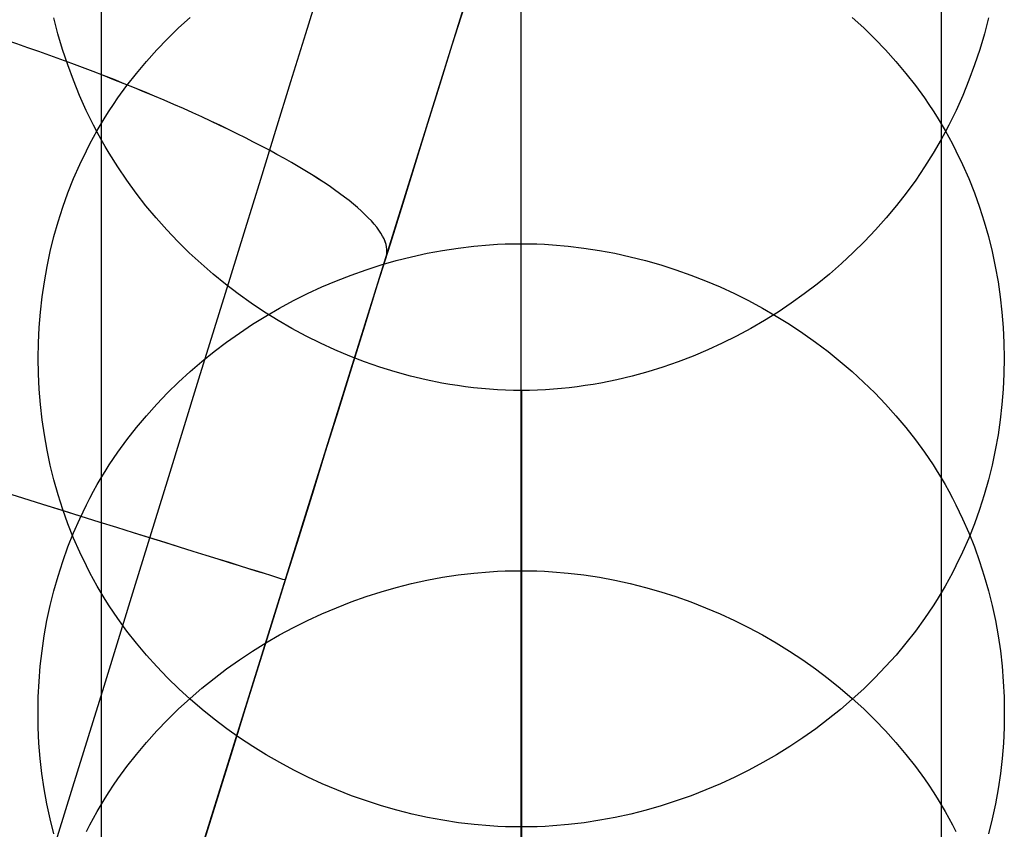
# Model space of a CAD drawing. Extents: x -383 to 1849, y -1185 to -529.
# Tile 433 of 656: x 163 to 194, y -634 to -609. Entities that reach past the tile are written whole.
import ezdxf

# ---------------------------------------------------------------- set-up
doc = ezdxf.new("R2010")
doc.units = 0
doc.layers.add('PREDEFINITO', color=7, linetype='CONTINUOUS')

msp = doc.modelspace()

# ---------------------------------------------------------------- linework, layer by layer
at = {"layer": 'PREDEFINITO'}
for p, q in [((155.278, -678.113, 664), (187.432, -574.959, 664)), ((178.642, -589.612), (178.64, -681.505, 343.803)), ((165.662, -597.37), (165.659, -688.823, 342.157)), ((191.635, -597.37), (191.635, -688.817, 342.158)), ((164.325, -609.639), (164.196, -609.149)), ((168.055, -609.46, 57.03), (168.41, -609.135, 57.117)), ((188.883, -609.135, 57.117), (189.239, -609.46, 57.03)), ((193.102, -609.149), (192.973, -609.639)), ((167.711, -609.796, 56.94), (168.055, -609.46, 57.03)), ((189.239, -609.46, 57.03), (189.583, -609.796, 56.94)), ((164.469, -610.124), (164.325, -609.639)), ((167.379, -610.143, 56.847), (167.711, -609.796, 56.94)), ((189.583, -609.796, 56.94), (189.916, -610.143, 56.847)), ((192.973, -609.639), (192.829, -610.124)), ((164.629, -610.605), (164.469, -610.124)), ((167.059, -610.5, 56.752), (167.379, -610.143, 56.847)), ((189.916, -610.143, 56.847), (190.236, -610.5, 56.752)), ((192.829, -610.124), (192.669, -610.605)), ((164.804, -611.08), (164.629, -610.605)), ((166.752, -610.866, 56.654), (167.059, -610.5, 56.752)), ((190.236, -610.5, 56.752), (190.544, -610.866, 56.654)), ((192.669, -610.605), (192.494, -611.08)), ((166.459, -611.242, 56.553), (166.752, -610.866, 56.654)), ((190.544, -610.866, 56.654), (190.838, -611.242, 56.553)), ((164.995, -611.548), (164.804, -611.08)), ((166.179, -611.628, 56.45), (166.459, -611.242, 56.553)), ((190.838, -611.242, 56.553), (191.118, -611.628, 56.45)), ((192.494, -611.08), (192.303, -611.548)), ((165.202, -612.01), (164.995, -611.548)), ((166.044, -611.824, 56.397), (166.179, -611.628, 56.45)), ((191.118, -611.628, 56.45), (191.253, -611.824, 56.397)), ((192.303, -611.548), (192.097, -612.01)), ((165.913, -612.022, 56.344), (166.044, -611.824, 56.397)), ((191.253, -611.824, 56.397), (191.384, -612.022, 56.344)), ((165.424, -612.464), (165.202, -612.01)), ((165.662, -612.426, 56.236), (165.786, -612.223, 56.29)), ((165.786, -612.223, 56.29), (165.913, -612.022, 56.344)), ((191.384, -612.022, 56.344), (191.511, -612.223, 56.29)), ((191.511, -612.223, 56.29), (191.635, -612.426, 56.236)), ((192.097, -612.01), (191.874, -612.464)), ((165.542, -612.688), (165.424, -612.464)), ((165.543, -612.631, 56.181), (165.662, -612.426, 56.236)), ((191.635, -612.426, 56.236), (191.755, -612.631, 56.181)), ((191.874, -612.464), (191.757, -612.688)), ((165.314, -613.046, 56.07), (165.427, -612.838, 56.126)), ((165.427, -612.838, 56.126), (165.543, -612.631, 56.181)), ((165.663, -612.91), (165.542, -612.688)), ((191.757, -612.688), (191.636, -612.91)), ((191.755, -612.631, 56.181), (191.871, -612.838, 56.126)), ((191.871, -612.838, 56.126), (191.983, -613.046, 56.07)), ((165.206, -613.257, 56.013), (165.314, -613.046, 56.07)), ((165.663, -612.91), (165.659, -703.456, 338.857)), ((165.785, -613.125), (165.663, -612.91)), ((165.911, -613.338), (165.785, -613.125)), ((191.636, -612.91), (191.388, -613.338)), ((191.636, -612.91), (191.639, -703.456, 338.857)), ((191.983, -613.046, 56.07), (192.092, -613.257, 56.013)), ((165.001, -613.685, 55.899), (165.206, -613.257, 56.013)), ((166.175, -613.757), (165.911, -613.338)), ((191.388, -613.338), (191.125, -613.757)), ((192.092, -613.257, 56.013), (192.297, -613.685, 55.899)), ((164.811, -614.119, 55.783), (165.001, -613.685, 55.899)), ((166.452, -614.167), (166.175, -613.757)), ((191.125, -613.757), (190.848, -614.166)), ((192.297, -613.685, 55.899), (192.488, -614.119, 55.783)), ((164.636, -614.559, 55.665), (164.811, -614.119, 55.783)), ((166.743, -614.567), (166.452, -614.167)), ((190.848, -614.166), (190.558, -614.566)), ((192.488, -614.119, 55.783), (192.663, -614.559, 55.665)), ((164.476, -615.006, 55.545), (164.636, -614.559, 55.665)), ((167.047, -614.957), (166.743, -614.567)), ((190.558, -614.566), (190.254, -614.956)), ((192.663, -614.559, 55.665), (192.822, -615.006, 55.545)), ((167.364, -615.336), (167.047, -614.957)), ((190.254, -614.956), (189.937, -615.336)), ((164.331, -615.458, 55.424), (164.476, -615.006, 55.545)), ((192.822, -615.006, 55.545), (192.967, -615.458, 55.424)), ((164.202, -615.914, 55.302), (164.331, -615.458, 55.424)), ((167.694, -615.706), (167.364, -615.336)), ((189.937, -615.336), (189.609, -615.705)), ((192.967, -615.458, 55.424), (193.096, -615.914, 55.302)), ((168.035, -616.064), (167.694, -615.706)), ((189.609, -615.705), (189.268, -616.063)), ((164.088, -616.375, 55.179), (164.202, -615.914, 55.302)), ((168.387, -616.411), (168.035, -616.064)), ((177.183, -616.208, 99.043), (177.669, -616.167, 99.054)), ((177.669, -616.167, 99.054), (177.912, -616.152, 99.058)), ((177.912, -616.152, 99.058), (178.155, -616.142, 99.061)), ((178.155, -616.142, 99.061), (178.398, -616.135, 99.062)), ((178.398, -616.135, 99.062), (178.642, -616.133, 99.063)), ((178.642, -616.133, 99.063), (178.885, -616.135, 99.062)), ((178.885, -616.135, 99.062), (179.129, -616.142, 99.061)), ((179.129, -616.142, 99.061), (179.372, -616.152, 99.058)), ((179.372, -616.152, 99.058), (179.615, -616.167, 99.054)), ((179.615, -616.167, 99.054), (180.1, -616.208, 99.043)), ((189.268, -616.063), (188.916, -616.41)), ((193.096, -615.914, 55.302), (193.211, -616.375, 55.179)), ((163.989, -616.84, 55.054), (164.088, -616.375, 55.179)), ((168.75, -616.747), (168.387, -616.411)), ((175.261, -616.534, 98.957), (175.738, -616.429, 98.985)), ((175.738, -616.429, 98.985), (176.218, -616.34, 99.008)), ((176.218, -616.34, 99.008), (176.699, -616.266, 99.028)), ((176.699, -616.266, 99.028), (177.183, -616.208, 99.043)), ((180.1, -616.208, 99.043), (180.585, -616.266, 99.028)), ((180.585, -616.266, 99.028), (181.067, -616.34, 99.008)), ((181.067, -616.34, 99.008), (181.547, -616.429, 98.985)), ((181.547, -616.429, 98.985), (182.024, -616.534, 98.957)), ((188.916, -616.41), (188.553, -616.746)), ((193.211, -616.375, 55.179), (193.309, -616.84, 55.054)), ((169.124, -617.071), (168.75, -616.747)), ((173.853, -616.938, 98.851), (174.318, -616.788, 98.89)), ((174.318, -616.788, 98.89), (174.788, -616.654, 98.926)), ((174.788, -616.654, 98.926), (175.261, -616.534, 98.957)), ((182.024, -616.534, 98.957), (182.497, -616.654, 98.926)), ((182.497, -616.654, 98.926), (182.967, -616.788, 98.89)), ((182.967, -616.788, 98.89), (183.433, -616.938, 98.851)), ((188.553, -616.746), (188.18, -617.07)), ((163.905, -617.308, 54.929), (163.989, -616.84, 55.054)), ((169.508, -617.383), (169.124, -617.071)), ((172.938, -617.279, 98.76), (173.393, -617.101, 98.807)), ((173.393, -617.101, 98.807), (173.853, -616.938, 98.851)), ((183.433, -616.938, 98.851), (183.894, -617.101, 98.807)), ((183.894, -617.101, 98.807), (184.35, -617.279, 98.76)), ((188.18, -617.07), (187.797, -617.382)), ((193.309, -616.84, 55.054), (193.393, -617.308, 54.929)), ((163.837, -617.778, 54.803), (163.905, -617.308, 54.929)), ((169.901, -617.683), (169.508, -617.383)), ((172.488, -617.47, 98.71), (172.938, -617.279, 98.76)), ((184.35, -617.279, 98.76), (184.8, -617.47, 98.71)), ((187.797, -617.382), (187.404, -617.682)), ((193.393, -617.308, 54.929), (193.462, -617.778, 54.803)), ((170.304, -617.97), (169.901, -617.683)), ((171.608, -617.894, 98.598), (172.045, -617.675, 98.656)), ((172.045, -617.675, 98.656), (172.488, -617.47, 98.71)), ((184.8, -617.47, 98.71), (185.243, -617.675, 98.656)), ((185.243, -617.675, 98.656), (185.681, -617.894, 98.598)), ((187.404, -617.682), (187.002, -617.97)), ((163.783, -618.251, 54.676), (163.837, -617.778, 54.803)), ((170.715, -618.245), (170.304, -617.97)), ((171.178, -618.125, 98.537), (171.608, -617.894, 98.598)), ((185.681, -617.894, 98.598), (186.111, -618.125, 98.537)), ((187.002, -617.97), (186.591, -618.245)), ((193.462, -617.778, 54.803), (193.515, -618.251, 54.676)), ((163.745, -618.725, 54.549), (163.783, -618.251, 54.676)), ((171.135, -618.506), (170.715, -618.245)), ((170.757, -618.369, 98.472), (171.178, -618.125, 98.537)), ((186.111, -618.125, 98.537), (186.533, -618.369, 98.472)), ((186.591, -618.245), (186.172, -618.506)), ((193.515, -618.251, 54.676), (193.553, -618.725, 54.549)), ((169.937, -618.894, 98.333), (170.343, -618.625, 98.404)), ((170.343, -618.625, 98.404), (170.757, -618.369, 98.472)), ((171.562, -618.755), (171.135, -618.506)), ((186.172, -618.506), (185.745, -618.755)), ((186.533, -618.369, 98.472), (186.948, -618.625, 98.404)), ((186.948, -618.625, 98.404), (187.354, -618.894, 98.333)), ((163.723, -619.2, 54.422), (163.745, -618.725, 54.549)), ((169.541, -619.175, 98.259), (169.937, -618.894, 98.333)), ((171.998, -618.99), (171.562, -618.755)), ((185.745, -618.755), (185.31, -618.99)), ((187.354, -618.894, 98.333), (187.75, -619.175, 98.259)), ((193.553, -618.725, 54.549), (193.576, -619.2, 54.422)), ((163.715, -619.676, 54.295), (163.723, -619.2, 54.422)), ((169.154, -619.467, 98.181), (169.541, -619.175, 98.259)), ((172.441, -619.211), (171.998, -618.99)), ((172.891, -619.418), (172.441, -619.211)), ((184.867, -619.211), (184.418, -619.418)), ((185.31, -618.99), (184.867, -619.211)), ((187.75, -619.175, 98.259), (188.138, -619.467, 98.181)), ((193.576, -619.2, 54.422), (193.583, -619.676, 54.295)), ((168.778, -619.771, 98.101), (169.154, -619.467, 98.181)), ((173.347, -619.61), (172.891, -619.418)), ((184.418, -619.418), (183.962, -619.611)), ((188.138, -619.467, 98.181), (188.515, -619.771, 98.101)), ((163.722, -620.152, 54.167), (163.715, -619.676, 54.295)), ((168.411, -620.085, 98.017), (168.778, -619.771, 98.101)), ((173.809, -619.788), (173.347, -619.61)), ((174.276, -619.95), (173.809, -619.788)), ((183.5, -619.788), (183.033, -619.951)), ((183.962, -619.611), (183.5, -619.788)), ((188.515, -619.771, 98.101), (188.882, -620.085, 98.017)), ((193.583, -619.676, 54.295), (193.575, -620.152, 54.167)), ((163.745, -620.627, 54.04), (163.722, -620.152, 54.167)), ((168.056, -620.411, 97.931), (168.411, -620.085, 98.017)), ((174.749, -620.097), (174.276, -619.95)), ((175.226, -620.228), (174.749, -620.097)), ((182.561, -620.097), (182.084, -620.229)), ((183.033, -619.951), (182.561, -620.097)), ((188.882, -620.085, 98.017), (189.238, -620.411, 97.931)), ((193.575, -620.152, 54.167), (193.553, -620.627, 54.04)), ((167.712, -620.747, 97.842), (168.056, -620.411, 97.931)), ((175.708, -620.343), (175.226, -620.228)), ((176.194, -620.441), (175.708, -620.343)), ((176.438, -620.484), (176.194, -620.441)), ((181.117, -620.441), (180.873, -620.484)), ((181.602, -620.343), (181.117, -620.441)), ((182.084, -620.229), (181.602, -620.343)), ((189.238, -620.411, 97.931), (189.583, -620.747, 97.842)), ((163.783, -621.102, 53.913), (163.745, -620.627, 54.04)), ((167.38, -621.094, 97.75), (167.712, -620.747, 97.842)), ((176.682, -620.522), (176.438, -620.484)), ((176.928, -620.556), (176.682, -620.522)), ((177.173, -620.586), (176.928, -620.556)), ((177.42, -620.611), (177.173, -620.586)), ((177.667, -620.632), (177.42, -620.611)), ((177.914, -620.648), (177.667, -620.632)), ((178.161, -620.66), (177.914, -620.648)), ((178.409, -620.667), (178.161, -620.66)), ((178.656, -620.669), (178.409, -620.667)), ((178.904, -620.667), (178.656, -620.669)), ((178.656, -620.669), (178.658, -710.772, 337.203)), ((179.151, -620.66), (178.904, -620.667)), ((179.398, -620.648), (179.151, -620.66)), ((179.645, -620.632), (179.398, -620.648)), ((179.892, -620.611), (179.645, -620.632)), ((180.138, -620.586), (179.892, -620.611)), ((180.384, -620.556), (180.138, -620.586)), ((180.629, -620.522), (180.384, -620.556)), ((180.873, -620.484), (180.629, -620.522)), ((189.583, -620.747, 97.842), (189.915, -621.094, 97.75)), ((193.553, -620.627, 54.04), (193.515, -621.102, 53.913)), ((163.837, -621.574, 53.787), (163.783, -621.102, 53.913)), ((167.06, -621.451, 97.655), (167.38, -621.094, 97.75)), ((189.915, -621.094, 97.75), (190.236, -621.451, 97.655)), ((193.515, -621.102, 53.913), (193.461, -621.574, 53.787)), ((163.905, -622.045, 53.661), (163.837, -621.574, 53.787)), ((166.753, -621.817, 97.558), (167.06, -621.451, 97.655)), ((190.236, -621.451, 97.655), (190.543, -621.817, 97.558)), ((193.461, -621.574, 53.787), (193.393, -622.045, 53.661)), ((166.459, -622.193, 97.458), (166.753, -621.817, 97.558)), ((190.543, -621.817, 97.558), (190.837, -622.193, 97.458)), ((163.989, -622.513, 53.536), (163.905, -622.045, 53.661)), ((166.179, -622.579, 97.355), (166.459, -622.193, 97.458)), ((190.837, -622.193, 97.458), (191.118, -622.579, 97.355)), ((193.393, -622.045, 53.661), (193.309, -622.513, 53.536)), ((164.088, -622.977, 53.411), (163.989, -622.513, 53.536)), ((166.044, -622.775, 97.303), (166.179, -622.579, 97.355)), ((191.118, -622.579, 97.355), (191.252, -622.775, 97.303)), ((193.309, -622.513, 53.536), (193.21, -622.977, 53.411)), ((165.913, -622.973, 97.25), (166.044, -622.775, 97.303)), ((191.252, -622.775, 97.303), (191.384, -622.973, 97.25)), ((164.202, -623.438, 53.288), (164.088, -622.977, 53.411)), ((165.662, -623.376, 97.143), (165.786, -623.174, 97.197)), ((165.786, -623.174, 97.197), (165.913, -622.973, 97.25)), ((191.384, -622.973, 97.25), (191.511, -623.174, 97.197)), ((191.511, -623.174, 97.197), (191.635, -623.376, 97.143)), ((193.21, -622.977, 53.411), (193.096, -623.438, 53.288)), ((164.331, -623.895, 53.166), (164.202, -623.438, 53.288)), ((165.542, -623.581, 97.088), (165.662, -623.376, 97.143)), ((191.635, -623.376, 97.143), (191.755, -623.581, 97.088)), ((193.096, -623.438, 53.288), (192.967, -623.895, 53.166)), ((165.314, -623.997, 96.978), (165.426, -623.788, 97.033)), ((165.426, -623.788, 97.033), (165.542, -623.581, 97.088)), ((191.755, -623.581, 97.088), (191.871, -623.788, 97.033)), ((191.871, -623.788, 97.033), (191.984, -623.997, 96.978)), ((164.476, -624.347, 53.045), (164.331, -623.895, 53.166)), ((165.205, -624.208, 96.921), (165.314, -623.997, 96.978)), ((191.984, -623.997, 96.978), (192.092, -624.208, 96.921)), ((192.967, -623.895, 53.166), (192.822, -624.347, 53.045)), ((164.636, -624.793, 52.925), (164.476, -624.347, 53.045)), ((165, -624.635, 96.808), (165.205, -624.208, 96.921)), ((192.092, -624.208, 96.921), (192.298, -624.635, 96.808)), ((192.822, -624.347, 53.045), (192.662, -624.793, 52.925)), ((164.81, -625.069, 96.692), (165, -624.635, 96.808)), ((192.298, -624.635, 96.808), (192.489, -625.069, 96.692)), ((164.811, -625.234, 52.807), (164.636, -624.793, 52.925)), ((192.662, -624.793, 52.925), (192.487, -625.234, 52.807)), ((164.634, -625.509, 96.574), (164.81, -625.069, 96.692)), ((165.001, -625.668, 52.691), (164.811, -625.234, 52.807)), ((192.487, -625.234, 52.807), (192.297, -625.668, 52.691)), ((192.489, -625.069, 96.692), (192.664, -625.509, 96.574)), ((164.474, -625.955, 96.455), (164.634, -625.509, 96.574)), ((192.664, -625.509, 96.574), (192.824, -625.955, 96.455)), ((165.206, -626.095, 52.576), (165.001, -625.668, 52.691)), ((192.297, -625.668, 52.691), (192.092, -626.095, 52.576)), ((164.329, -626.407, 96.335), (164.474, -625.955, 96.455)), ((165.315, -626.306, 52.52), (165.206, -626.095, 52.576)), ((178.398, -626.244, 136.822), (178.642, -626.242, 136.823)), ((178.642, -626.242, 136.823), (178.885, -626.244, 136.822)), ((192.092, -626.095, 52.576), (191.983, -626.306, 52.52)), ((192.824, -625.955, 96.455), (192.969, -626.407, 96.335)), ((164.2, -626.863, 96.213), (164.329, -626.407, 96.335)), ((165.427, -626.515, 52.464), (165.315, -626.306, 52.52)), ((165.543, -626.722, 52.409), (165.427, -626.515, 52.464)), ((171.425, -626.312, 717.999), (171.425, -626.312, 610.001)), ((175.261, -626.642, 136.716), (175.737, -626.537, 136.744)), ((175.737, -626.537, 136.744), (176.217, -626.448, 136.768)), ((176.217, -626.448, 136.768), (176.699, -626.374, 136.787)), ((176.699, -626.374, 136.787), (177.183, -626.317, 136.803)), ((177.183, -626.317, 136.803), (177.668, -626.275, 136.814)), ((177.668, -626.275, 136.814), (177.912, -626.26, 136.818)), ((177.912, -626.26, 136.818), (178.155, -626.25, 136.82)), ((178.155, -626.25, 136.82), (178.398, -626.244, 136.822)), ((178.885, -626.244, 136.822), (179.129, -626.25, 136.82)), ((179.129, -626.25, 136.82), (179.372, -626.26, 136.818)), ((179.372, -626.26, 136.818), (179.615, -626.275, 136.814)), ((179.615, -626.275, 136.814), (180.101, -626.317, 136.803)), ((180.101, -626.317, 136.803), (180.585, -626.374, 136.787)), ((180.585, -626.374, 136.787), (181.067, -626.448, 136.768)), ((181.067, -626.448, 136.768), (181.547, -626.537, 136.744)), ((181.547, -626.537, 136.744), (182.024, -626.642, 136.716)), ((191.871, -626.515, 52.464), (191.755, -626.722, 52.409)), ((191.983, -626.306, 52.52), (191.871, -626.515, 52.464)), ((192.969, -626.407, 96.335), (193.098, -626.863, 96.213)), ((165.663, -626.927, 52.354), (165.543, -626.722, 52.409)), ((174.318, -626.896, 136.648), (174.787, -626.761, 136.684)), ((174.787, -626.761, 136.684), (175.261, -626.642, 136.716)), ((182.024, -626.642, 136.716), (182.498, -626.761, 136.684)), ((182.498, -626.761, 136.684), (182.968, -626.896, 136.648)), ((191.755, -626.722, 52.409), (191.635, -626.927, 52.354)), ((164.085, -627.323, 96.09), (164.2, -626.863, 96.213)), ((165.787, -627.13, 52.3), (165.663, -626.927, 52.354)), ((165.914, -627.33, 52.246), (165.787, -627.13, 52.3)), ((173.392, -627.208, 136.564), (173.852, -627.045, 136.608)), ((173.852, -627.045, 136.608), (174.318, -626.896, 136.648)), ((182.968, -626.896, 136.648), (183.434, -627.045, 136.608)), ((183.434, -627.045, 136.608), (183.895, -627.208, 136.564)), ((191.512, -627.13, 52.3), (191.385, -627.33, 52.246)), ((191.635, -626.927, 52.354), (191.512, -627.13, 52.3)), ((193.098, -626.863, 96.213), (193.213, -627.323, 96.09)), ((163.986, -627.787, 95.966), (164.085, -627.323, 96.09)), ((166.046, -627.529, 52.193), (165.914, -627.33, 52.246)), ((172.487, -627.577, 136.465), (172.937, -627.386, 136.516)), ((172.937, -627.386, 136.516), (173.392, -627.208, 136.564)), ((183.895, -627.208, 136.564), (184.35, -627.386, 136.516)), ((184.35, -627.386, 136.516), (184.8, -627.577, 136.465)), ((191.385, -627.33, 52.246), (191.254, -627.529, 52.193)), ((193.213, -627.323, 96.09), (193.312, -627.787, 95.966)), ((166.18, -627.725, 52.14), (166.046, -627.529, 52.193)), ((166.461, -628.11, 52.037), (166.18, -627.725, 52.14)), ((172.044, -627.782, 136.41), (172.487, -627.577, 136.465)), ((184.8, -627.577, 136.465), (185.244, -627.782, 136.41)), ((191.119, -627.725, 52.14), (190.839, -628.11, 52.037)), ((191.254, -627.529, 52.193), (191.119, -627.725, 52.14)), ((163.902, -628.255, 95.841), (163.986, -627.787, 95.966)), ((171.178, -628.231, 136.29), (171.607, -628, 136.352)), ((171.607, -628, 136.352), (172.044, -627.782, 136.41)), ((185.244, -627.782, 136.41), (185.682, -628, 136.352)), ((185.682, -628, 136.352), (186.112, -628.231, 136.29)), ((193.312, -627.787, 95.966), (193.396, -628.255, 95.841)), ((163.833, -628.725, 95.715), (163.902, -628.255, 95.841)), ((166.755, -628.486, 51.936), (166.461, -628.11, 52.037)), ((170.756, -628.474, 136.224), (171.178, -628.231, 136.29)), ((186.112, -628.231, 136.29), (186.534, -628.474, 136.224)), ((190.839, -628.11, 52.037), (190.546, -628.486, 51.936)), ((193.396, -628.255, 95.841), (193.465, -628.725, 95.715)), ((167.062, -628.853, 51.838), (166.755, -628.486, 51.936)), ((170.342, -628.731, 136.155), (170.756, -628.474, 136.224)), ((186.534, -628.474, 136.224), (186.949, -628.731, 136.155)), ((190.546, -628.486, 51.936), (190.239, -628.853, 51.838)), ((163.78, -629.197, 95.589), (163.833, -628.725, 95.715)), ((167.382, -629.21, 51.743), (167.062, -628.853, 51.838)), ((169.936, -628.999, 136.083), (170.342, -628.731, 136.155)), ((186.949, -628.731, 136.155), (187.355, -628.999, 136.083)), ((190.239, -628.853, 51.838), (189.919, -629.21, 51.743)), ((193.465, -628.725, 95.715), (193.518, -629.197, 95.589)), ((163.742, -629.671, 95.462), (163.78, -629.197, 95.589)), ((167.715, -629.556, 51.65), (167.382, -629.21, 51.743)), ((169.153, -629.571, 135.93), (169.54, -629.279, 136.008)), ((169.54, -629.279, 136.008), (169.936, -628.999, 136.083)), ((187.355, -628.999, 136.083), (187.751, -629.279, 136.008)), ((187.751, -629.279, 136.008), (188.139, -629.571, 135.93)), ((189.919, -629.21, 51.743), (189.587, -629.556, 51.65)), ((193.518, -629.197, 95.589), (193.557, -629.671, 95.462)), ((168.059, -629.892, 51.56), (167.715, -629.556, 51.65)), ((168.777, -629.875, 135.848), (169.153, -629.571, 135.93)), ((188.139, -629.571, 135.93), (188.516, -629.875, 135.848)), ((189.587, -629.556, 51.65), (189.243, -629.892, 51.56)), ((163.718, -630.146, 95.335), (163.742, -629.671, 95.462)), ((168.415, -630.218, 51.473), (168.059, -629.892, 51.56)), ((168.41, -630.19, 135.764), (168.777, -629.875, 135.848)), ((188.516, -629.875, 135.848), (188.883, -630.19, 135.764)), ((189.243, -629.892, 51.56), (188.887, -630.218, 51.473)), ((193.557, -629.671, 95.462), (193.58, -630.146, 95.335)), ((163.71, -630.621, 95.208), (163.718, -630.146, 95.335)), ((168.055, -630.515, 135.676), (168.41, -630.19, 135.764)), ((188.883, -630.19, 135.764), (189.239, -630.515, 135.676)), ((193.58, -630.146, 95.335), (193.588, -630.621, 95.208)), ((168.782, -630.533, 51.389), (168.415, -630.218, 51.473)), ((188.887, -630.218, 51.473), (188.521, -630.533, 51.389)), ((163.718, -631.096, 95.081), (163.71, -630.621, 95.208)), ((167.711, -630.851, 135.586), (168.055, -630.515, 135.676)), ((169.159, -630.836, 51.307), (168.782, -630.533, 51.389)), ((188.521, -630.533, 51.389), (188.144, -630.836, 51.307)), ((189.239, -630.515, 135.676), (189.583, -630.851, 135.586)), ((193.588, -630.621, 95.208), (193.58, -631.096, 95.081)), ((163.74, -631.571, 94.953), (163.718, -631.096, 95.081)), ((167.379, -631.198, 135.493), (167.711, -630.851, 135.586)), ((169.547, -631.128, 51.229), (169.159, -630.836, 51.307)), ((188.144, -630.836, 51.307), (187.758, -631.128, 51.229)), ((189.583, -630.851, 135.586), (189.916, -631.198, 135.493)), ((193.58, -631.096, 95.081), (193.558, -631.571, 94.953)), ((167.059, -631.554, 135.397), (167.379, -631.198, 135.493)), ((169.944, -631.409, 51.154), (169.547, -631.128, 51.229)), ((170.349, -631.677, 51.082), (169.944, -631.409, 51.154)), ((187.361, -631.409, 51.154), (186.956, -631.677, 51.082)), ((187.758, -631.128, 51.229), (187.361, -631.409, 51.154)), ((189.916, -631.198, 135.493), (190.236, -631.554, 135.397)), ((163.778, -632.045, 94.827), (163.74, -631.571, 94.953)), ((166.752, -631.921, 135.298), (167.059, -631.554, 135.397)), ((170.764, -631.933, 51.014), (170.349, -631.677, 51.082)), ((186.956, -631.677, 51.082), (186.542, -631.933, 51.014)), ((190.236, -631.554, 135.397), (190.544, -631.921, 135.298)), ((193.558, -631.571, 94.953), (193.52, -632.045, 94.827)), ((166.459, -632.297, 135.197), (166.752, -631.921, 135.298)), ((171.186, -632.177, 50.948), (170.764, -631.933, 51.014)), ((186.542, -631.933, 51.014), (186.12, -632.177, 50.948)), ((190.544, -631.921, 135.298), (190.838, -632.297, 135.197)), ((163.831, -632.517, 94.7), (163.778, -632.045, 94.827)), ((166.179, -632.682, 135.094), (166.459, -632.297, 135.197)), ((171.617, -632.408, 50.887), (171.186, -632.177, 50.948)), ((186.12, -632.177, 50.948), (185.691, -632.408, 50.887)), ((190.838, -632.297, 135.197), (191.118, -632.682, 135.094)), ((193.52, -632.045, 94.827), (193.467, -632.517, 94.7)), ((163.899, -632.987, 94.574), (163.831, -632.517, 94.7)), ((172.054, -632.626, 50.828), (171.617, -632.408, 50.887)), ((172.498, -632.831, 50.773), (172.054, -632.626, 50.828)), ((185.254, -632.626, 50.828), (184.811, -632.831, 50.773)), ((185.691, -632.408, 50.887), (185.254, -632.626, 50.828)), ((193.467, -632.517, 94.7), (193.398, -632.987, 94.574)), ((165.913, -633.076, 134.988), (166.044, -632.878, 135.041)), ((166.044, -632.878, 135.041), (166.179, -632.682, 135.094)), ((172.948, -633.022, 50.722), (172.498, -632.831, 50.773)), ((184.811, -632.831, 50.773), (184.361, -633.022, 50.722)), ((191.118, -632.682, 135.094), (191.253, -632.878, 135.041)), ((191.253, -632.878, 135.041), (191.384, -633.076, 134.988)), ((163.983, -633.455, 94.449), (163.899, -632.987, 94.574)), ((165.786, -633.277, 134.934), (165.913, -633.076, 134.988)), ((173.403, -633.2, 50.675), (172.948, -633.022, 50.722)), ((173.864, -633.363, 50.631), (173.403, -633.2, 50.675)), ((183.906, -633.2, 50.675), (183.445, -633.363, 50.631)), ((184.361, -633.022, 50.722), (183.906, -633.2, 50.675)), ((191.384, -633.076, 134.988), (191.511, -633.277, 134.934)), ((193.398, -632.987, 94.574), (193.315, -633.455, 94.449)), ((164.081, -633.919, 94.324), (163.983, -633.455, 94.449)), ((165.543, -633.684, 134.824), (165.662, -633.48, 134.879)), ((165.662, -633.48, 134.879), (165.786, -633.277, 134.934)), ((174.33, -633.512, 50.591), (173.864, -633.363, 50.631)), ((174.8, -633.647, 50.555), (174.33, -633.512, 50.591)), ((182.98, -633.512, 50.591), (182.511, -633.647, 50.555)), ((183.445, -633.363, 50.631), (182.98, -633.512, 50.591)), ((191.511, -633.277, 134.934), (191.635, -633.48, 134.879)), ((191.635, -633.48, 134.879), (191.755, -633.684, 134.824)), ((193.315, -633.455, 94.449), (193.216, -633.919, 94.324)), ((165.427, -633.891, 134.768), (165.543, -633.684, 134.824)), ((175.274, -633.766, 50.523), (174.8, -633.647, 50.555)), ((175.751, -633.871, 50.495), (175.274, -633.766, 50.523)), ((182.037, -633.766, 50.523), (181.56, -633.871, 50.495)), ((182.511, -633.647, 50.555), (182.037, -633.766, 50.523)), ((191.755, -633.684, 134.824), (191.871, -633.891, 134.768)), ((164.195, -634.379, 94.2), (164.081, -633.919, 94.324)), ((165.206, -634.311, 134.655), (165.314, -634.1, 134.712)), ((165.314, -634.1, 134.712), (165.427, -633.891, 134.768)), ((176.231, -633.96, 50.471), (175.751, -633.871, 50.495)), ((176.713, -634.034, 50.452), (176.231, -633.96, 50.471)), ((177.197, -634.091, 50.436), (176.713, -634.034, 50.452)), ((177.683, -634.133, 50.425), (177.197, -634.091, 50.436)), ((177.926, -634.147, 50.421), (177.683, -634.133, 50.425)), ((178.169, -634.158, 50.418), (177.926, -634.147, 50.421)), ((178.413, -634.164, 50.417), (178.169, -634.158, 50.418)), ((179.143, -634.158, 50.418), (178.9, -634.164, 50.417)), ((179.386, -634.147, 50.421), (179.143, -634.158, 50.418)), ((179.629, -634.133, 50.425), (179.386, -634.147, 50.421)), ((180.115, -634.091, 50.436), (179.629, -634.133, 50.425)), ((180.599, -634.034, 50.452), (180.115, -634.091, 50.436)), ((181.081, -633.96, 50.471), (180.599, -634.034, 50.452)), ((181.56, -633.871, 50.495), (181.081, -633.96, 50.471)), ((191.871, -633.891, 134.768), (191.983, -634.1, 134.712)), ((191.983, -634.1, 134.712), (192.092, -634.311, 134.655)), ((193.216, -633.919, 94.324), (193.102, -634.379, 94.2)), ((178.656, -634.166, 50.416), (178.413, -634.164, 50.417)), ((178.9, -634.164, 50.417), (178.656, -634.166, 50.416))]:
    msp.add_line(p, q, dxfattribs=at)
at = {"layer": 'PREDEFINITO', "extrusion": (-0.956674, 0.29116, 0.000717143)}
msp.add_arc((549.397, 664.257, -330.927), 69.019, 180.01646, 359.98354, dxfattribs=at)
at = {"layer": 'PREDEFINITO', "extrusion": (0.956674, -0.29116, 0.000717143)}
msp.add_arc((-549.397, 663.742, 331.88), 69.019, 0.01646, 179.98354, dxfattribs=at)
at = {"layer": 'PREDEFINITO', "extrusion": (-0.955446, 0.295166, 0.000257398)}
msp.add_arc((547.868, 664.095, -344.105), 64.613, 180.00601, 359.99399, dxfattribs=at)
at = {"layer": 'PREDEFINITO', "extrusion": (0.955446, -0.295166, 0.000257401)}
msp.add_arc((-547.868, 663.905, 344.447), 64.613, 0.00601, 179.99399, dxfattribs=at)
at = {"layer": 'PREDEFINITO', "extrusion": (-0.954694, 0.297589, -2.33821e-16)}
msp.add_arc((547.157, 664.026, -350.042), 54.025, 180.0271, 359.9729, dxfattribs=at)
at = {"layer": 'PREDEFINITO', "extrusion": (0.954694, -0.297589, -1.22756e-15)}
msp.add_arc((-547.157, 663.974, 350.042), 54.025, 0.0271, 179.9729, dxfattribs=at)
at = {"layer": 'PREDEFINITO', "extrusion": (0.291943, 0.936584, 0.193856)}
msp.add_arc((-335.042, 703.473, -408.045), 15, 179.9999, 270.3332, dxfattribs=at)
at = {"layer": 'PREDEFINITO', "extrusion": (-0.291943, -0.936584, 0.193856)}
msp.add_arc((335.042, 599.335, 665.486), 15, 359.9999, 90.3332, dxfattribs=at)
at = {"layer": 'PREDEFINITO', "extrusion": (0.297589, 0.954694, 7.54787e-07)}
msp.add_arc((-335.042, 610.001, -547.154), 15, 180, 270, dxfattribs=at)
at = {"layer": 'PREDEFINITO', "extrusion": (-0.29759, -0.954694, -7.54769e-07)}
msp.add_arc((335.043, 717.999, 547.153), 15, 0, 90, dxfattribs=at)

doc.saveas('drawing.dxf')
